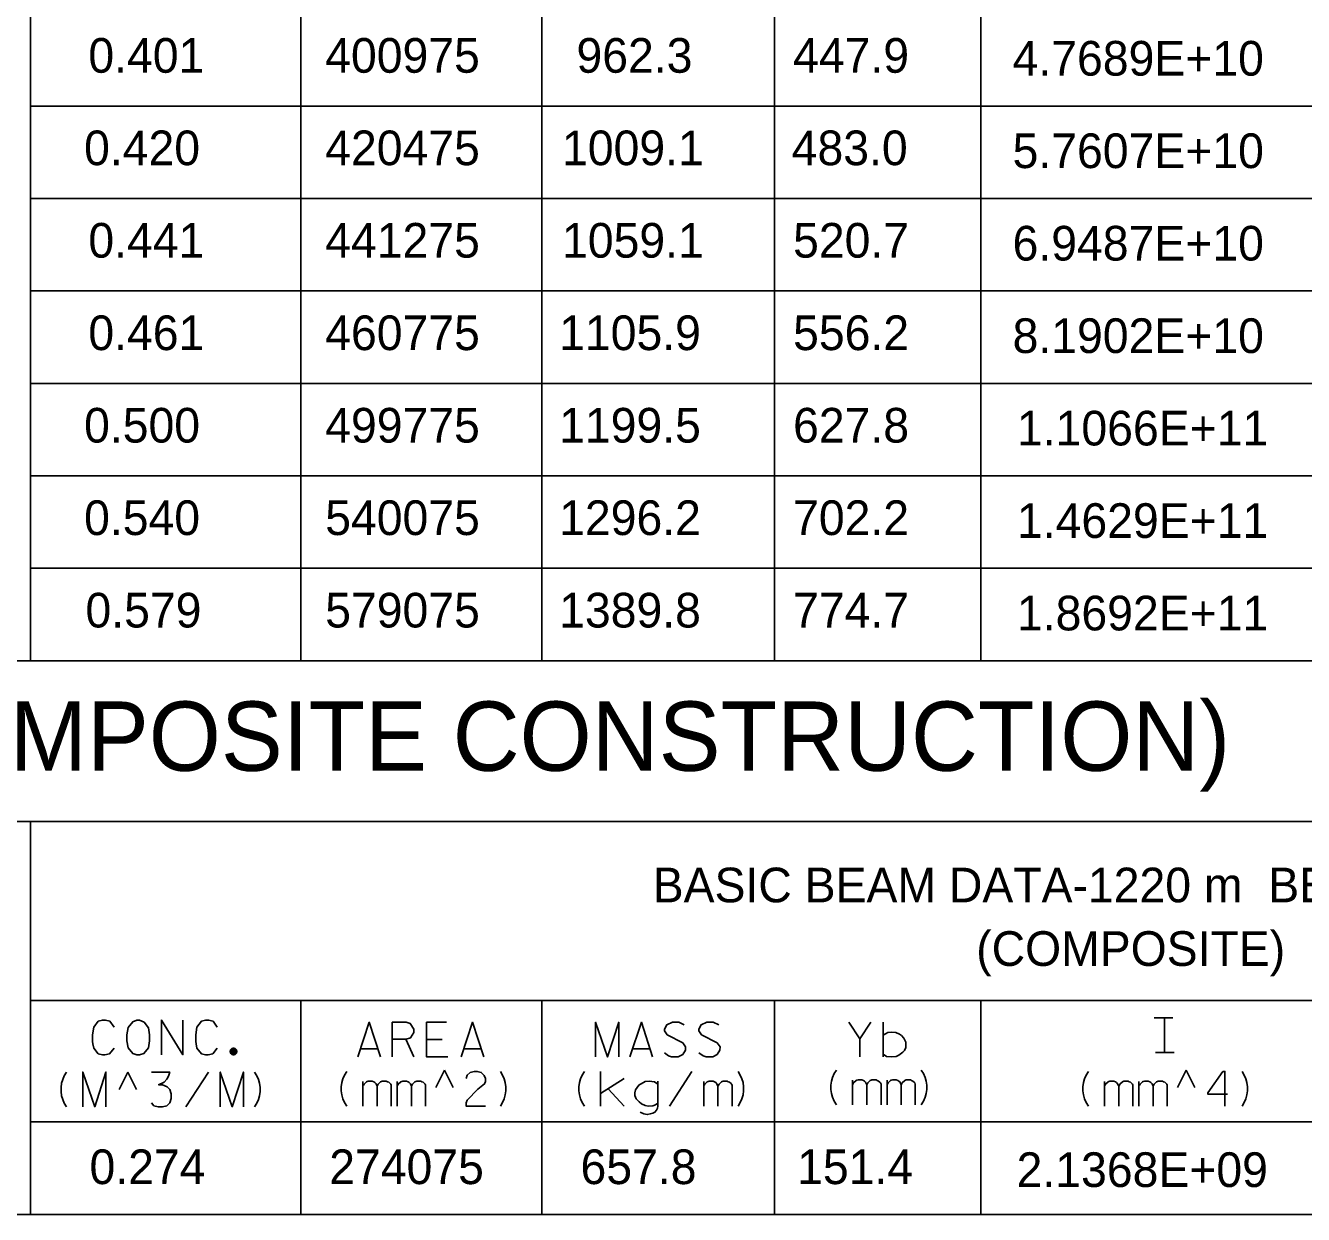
# Model space of a CAD drawing. Extents: x 635698 to 639877, y 296617 to 300175.
# Drawn here: x 636088.1 to 636198.8, y 299835.3 to 299938.2 of the extents above; entities that cross this region are included whole.
import ezdxf

# ---------------------------------------------------------------- set-up
doc = ezdxf.new("R2010")
doc.units = 0
doc.layers.add('2', color=7, linetype='Continuous')

msp = doc.modelspace()

# ---------------------------------------------------------------- linework, layer by layer
at = {"layer": '2'}
for p, q in [((636088.58, 300021.21), (636088.58, 299883.21)), ((636111.96, 300005.71), (636111.96, 299883.21)), ((636132.83, 300005.71), (636132.83, 299883.21)), ((636152.96, 300005.71), (636152.96, 299883.21)), ((636170.83, 300005.71), (636170.83, 299883.21)), ((636270.96, 299931.21), (636088.58, 299931.21)), ((636270.96, 299923.21), (636088.58, 299923.21)), ((636270.96, 299915.21), (636088.58, 299915.21)), ((636270.96, 299907.21), (636088.58, 299907.21)), ((636270.96, 299899.21), (636088.58, 299899.21)), ((636270.96, 299891.21), (636088.58, 299891.21)), ((636454.58, 299883.21), (635721.46, 299883.21)), ((636454.58, 299869.31), (635703.83, 299869.31)), ((636088.58, 299869.31), (636088.58, 299835.31)), ((636270.96, 299853.81), (636088.58, 299853.81)), ((636111.96, 299853.81), (636111.96, 299835.31)), ((636132.83, 299853.81), (636132.83, 299835.31)), ((636152.96, 299853.81), (636152.96, 299835.31)), ((636170.83, 299853.81), (636170.83, 299835.31)), ((636185.83, 299852.31), (636187.46, 299852.31)), ((636185.96, 299849.31), (636187.58, 299849.31)), ((636096.25, 299846.12), (636097, 299847.62)), ((636097.75, 299846.12), (636097, 299847.62)), ((636123.66, 299846.29), (636124.41, 299847.79)), ((636125.16, 299846.29), (636124.41, 299847.79)), ((636187.86, 299846.29), (636188.61, 299847.79)), ((636189.36, 299846.29), (636188.61, 299847.79)), ((636270.96, 299843.31), (636088.58, 299843.31)), ((636454.58, 299835.31), (635703.83, 299835.31))]:
    msp.add_line(p, q, dxfattribs=at)
for points in [[(636095.81, 299851.52), (636095.44, 299852.02), (636095.06, 299852.12), (636094.8, 299852.12), (636094.44, 299852.02), (636094.04, 299851.52), (636093.95, 299850.86), (636093.95, 299850.51), (636093.95, 299850.27), (636093.97, 299850.06), (636094.04, 299849.68), (636094.44, 299849.21), (636094.8, 299849.12), (636095.01, 299849.12), (636095.41, 299849.21), (636095.81, 299849.68)], [(636097.77, 299852.12), (636098.01, 299852.12), (636098.41, 299851.95), (636098.79, 299851.45), (636098.88, 299850.86), (636098.88, 299850.32), (636098.79, 299849.73), (636098.39, 299849.23), (636098.01, 299849.12), (636097.77, 299849.12), (636097.42, 299849.23), (636097.02, 299849.73), (636096.92, 299850.32), (636096.92, 299850.86), (636097.02, 299851.48), (636097.42, 299851.97), (636097.77, 299852.12)], [(636099.9, 299849.12), (636099.9, 299852.12), (636101.77, 299849.12), (636101.77, 299852.12)], [(636104.74, 299851.52), (636104.37, 299852.02), (636103.99, 299852.12), (636103.73, 299852.12), (636103.37, 299852.02), (636102.97, 299851.52), (636102.88, 299850.86), (636102.88, 299850.51), (636102.88, 299850.27), (636102.9, 299850.06), (636102.97, 299849.68), (636103.37, 299849.21), (636103.73, 299849.12), (636103.94, 299849.12), (636104.34, 299849.21), (636104.74, 299849.68)], [(636116.91, 299848.94), (636117.9, 299851.94), (636118.87, 299848.94)], [(636119.88, 299848.94), (636119.88, 299851.94), (636121.09, 299851.94), (636121.44, 299851.82), (636121.75, 299851.35), (636121.75, 299851.06), (636121.47, 299850.59), (636121.09, 299850.47), (636119.88, 299850.47)], [(636124.59, 299851.94), (636122.86, 299851.94), (636122.86, 299848.94), (636124.7, 299848.94)], [(636122.86, 299851.94), (636124.59, 299851.94)], [(636125.84, 299848.94), (636126.83, 299851.94), (636127.8, 299848.94)], [(636137.48, 299848.94), (636137.48, 299851.94), (636138.52, 299848.94), (636139.49, 299851.94), (636139.49, 299848.94)], [(636140.46, 299848.94), (636141.45, 299851.94), (636142.42, 299848.94)], [(636145.16, 299851.72), (636144.69, 299851.94), (636144.15, 299851.94), (636143.65, 299851.72), (636143.44, 299851.35), (636143.44, 299851.2), (636143.67, 299850.85), (636145.04, 299850.14), (636145.28, 299849.81), (636145.26, 299849.53), (636145.04, 299849.15), (636144.64, 299848.94), (636144.07, 299848.94), (636143.81, 299849.03), (636143.44, 299849.29)], [(636148.14, 299851.72), (636147.67, 299851.94), (636147.12, 299851.94), (636146.63, 299851.72), (636146.41, 299851.35), (636146.41, 299851.2), (636146.65, 299850.85), (636148.02, 299850.14), (636148.26, 299849.81), (636148.23, 299849.53), (636148.02, 299849.15), (636147.62, 299848.94), (636147.05, 299848.94), (636146.79, 299849.03), (636146.41, 299849.29)], [(636159.41, 299851.94), (636160.36, 299850.49), (636161.3, 299851.94)], [(636162.39, 299848.94), (636162.39, 299851.94)], [(636186.37, 299852.31), (636187.08, 299852.31)], [(636186.72, 299849.31), (636186.72, 299852.31)], [(636121.75, 299848.94), (636121.07, 299850.47)], [(636122.86, 299850.45), (636124.21, 299850.45)], [(636122.86, 299850.45), (636124.21, 299850.45)], [(636160.36, 299848.94), (636160.36, 299850.49)], [(636162.39, 299850.83), (636162.77, 299851.04), (636163.14, 299851.09), (636163.48, 299851.04), (636163.78, 299850.9), (636163.97, 299850.78), (636164.16, 299850.57), (636164.25, 299850.38), (636164.35, 299850.21), (636164.35, 299849.76), (636164.21, 299849.5), (636164.09, 299849.36), (636163.74, 299849.1), (636163.5, 299848.98), (636163.14, 299848.94), (636162.67, 299848.98), (636162.39, 299849.17)], [(636106.42, 299849.4), (636106.42, 299849.43), (636106.42, 299849.46), (636106.41, 299849.49), (636106.4, 299849.52), (636106.39, 299849.54), (636106.37, 299849.57), (636106.35, 299849.59), (636106.33, 299849.61), (636106.31, 299849.63), (636106.28, 299849.65), (636106.25, 299849.66), (636106.23, 299849.67), (636106.2, 299849.68), (636106.17, 299849.68), (636106.14, 299849.69), (636106.11, 299849.68), (636106.08, 299849.68), (636106.05, 299849.67), (636106.02, 299849.66), (636106, 299849.65), (636105.97, 299849.63), (636105.95, 299849.61), (636105.93, 299849.59), (636105.91, 299849.57), (636105.89, 299849.54), (636105.88, 299849.52), (636105.87, 299849.49), (636105.86, 299849.46), (636105.86, 299849.43), (636105.85, 299849.4), (636105.86, 299849.37), (636105.86, 299849.34), (636105.87, 299849.31), (636105.88, 299849.28), (636105.89, 299849.26), (636105.91, 299849.23), (636105.93, 299849.21), (636105.95, 299849.19), (636105.97, 299849.17), (636106, 299849.15), (636106.02, 299849.14), (636106.05, 299849.13), (636106.08, 299849.12), (636106.11, 299849.12), (636106.14, 299849.12), (636106.17, 299849.12), (636106.2, 299849.12), (636106.23, 299849.13), (636106.25, 299849.14), (636106.28, 299849.15), (636106.31, 299849.17), (636106.33, 299849.19), (636106.35, 299849.21), (636106.37, 299849.23), (636106.39, 299849.26), (636106.4, 299849.28), (636106.41, 299849.31), (636106.42, 299849.34), (636106.42, 299849.37), (636106.42, 299849.4)], [(636106.36, 299849.4), (636106.36, 299849.42), (636106.36, 299849.45), (636106.35, 299849.47), (636106.34, 299849.49), (636106.33, 299849.51), (636106.32, 299849.53), (636106.31, 299849.55), (636106.29, 299849.57), (636106.27, 299849.58), (636106.25, 299849.6), (636106.23, 299849.61), (636106.21, 299849.61), (636106.19, 299849.62), (636106.16, 299849.62), (636106.14, 299849.63), (636106.12, 299849.62), (636106.09, 299849.62), (636106.07, 299849.61), (636106.05, 299849.61), (636106.03, 299849.6), (636106.01, 299849.58), (636105.99, 299849.57), (636105.97, 299849.55), (636105.96, 299849.53), (636105.94, 299849.51), (636105.93, 299849.49), (636105.92, 299849.47), (636105.92, 299849.45), (636105.92, 299849.42), (636105.91, 299849.4), (636105.92, 299849.38), (636105.92, 299849.35), (636105.92, 299849.33), (636105.93, 299849.31), (636105.94, 299849.29), (636105.96, 299849.27), (636105.97, 299849.25), (636105.99, 299849.23), (636106.01, 299849.22), (636106.03, 299849.21), (636106.05, 299849.19), (636106.07, 299849.19), (636106.09, 299849.18), (636106.12, 299849.18), (636106.14, 299849.18), (636106.16, 299849.18), (636106.19, 299849.18), (636106.21, 299849.19), (636106.23, 299849.19), (636106.25, 299849.21), (636106.27, 299849.22), (636106.29, 299849.23), (636106.31, 299849.25), (636106.32, 299849.27), (636106.33, 299849.29), (636106.34, 299849.31), (636106.35, 299849.33), (636106.36, 299849.35), (636106.36, 299849.38), (636106.36, 299849.4)], [(636106.3, 299849.4), (636106.3, 299849.42), (636106.3, 299849.43), (636106.3, 299849.45), (636106.29, 299849.47), (636106.28, 299849.48), (636106.27, 299849.5), (636106.26, 299849.51), (636106.25, 299849.52), (636106.24, 299849.53), (636106.22, 299849.54), (636106.21, 299849.55), (636106.19, 299849.56), (636106.17, 299849.56), (636106.16, 299849.56), (636106.14, 299849.57), (636106.12, 299849.56), (636106.1, 299849.56), (636106.09, 299849.56), (636106.07, 299849.55), (636106.06, 299849.54), (636106.04, 299849.53), (636106.03, 299849.52), (636106.02, 299849.51), (636106.01, 299849.5), (636106, 299849.48), (636105.99, 299849.47), (636105.98, 299849.45), (636105.98, 299849.43), (636105.97, 299849.42), (636105.97, 299849.4), (636105.97, 299849.38), (636105.98, 299849.37), (636105.98, 299849.35), (636105.99, 299849.33), (636106, 299849.32), (636106.01, 299849.3), (636106.02, 299849.29), (636106.03, 299849.28), (636106.04, 299849.27), (636106.06, 299849.26), (636106.07, 299849.25), (636106.09, 299849.24), (636106.1, 299849.24), (636106.12, 299849.24), (636106.14, 299849.24), (636106.16, 299849.24), (636106.17, 299849.24), (636106.19, 299849.24), (636106.21, 299849.25), (636106.22, 299849.26), (636106.24, 299849.27), (636106.25, 299849.28), (636106.26, 299849.29), (636106.27, 299849.3), (636106.28, 299849.32), (636106.29, 299849.33), (636106.3, 299849.35), (636106.3, 299849.37), (636106.3, 299849.38), (636106.3, 299849.4)], [(636106.24, 299849.4), (636106.24, 299849.41), (636106.24, 299849.42), (636106.24, 299849.43), (636106.23, 299849.44), (636106.23, 299849.45), (636106.22, 299849.46), (636106.22, 299849.47), (636106.21, 299849.48), (636106.2, 299849.49), (636106.19, 299849.49), (636106.18, 299849.5), (636106.17, 299849.5), (636106.16, 299849.5), (636106.15, 299849.5), (636106.14, 299849.51), (636106.13, 299849.5), (636106.12, 299849.5), (636106.11, 299849.5), (636106.1, 299849.5), (636106.09, 299849.49), (636106.08, 299849.49), (636106.07, 299849.48), (636106.06, 299849.47), (636106.05, 299849.46), (636106.05, 299849.45), (636106.04, 299849.44), (636106.04, 299849.43), (636106.04, 299849.42), (636106.03, 299849.41), (636106.03, 299849.4), (636106.03, 299849.39), (636106.04, 299849.38), (636106.04, 299849.37), (636106.04, 299849.36), (636106.05, 299849.35), (636106.05, 299849.34), (636106.06, 299849.33), (636106.07, 299849.32), (636106.08, 299849.32), (636106.09, 299849.31), (636106.1, 299849.3), (636106.11, 299849.3), (636106.12, 299849.3), (636106.13, 299849.3), (636106.14, 299849.3), (636106.15, 299849.3), (636106.16, 299849.3), (636106.17, 299849.3), (636106.18, 299849.3), (636106.19, 299849.31), (636106.2, 299849.32), (636106.21, 299849.32), (636106.22, 299849.33), (636106.22, 299849.34), (636106.23, 299849.35), (636106.23, 299849.36), (636106.24, 299849.37), (636106.24, 299849.38), (636106.24, 299849.39), (636106.24, 299849.4)], [(636106.18, 299849.4), (636106.18, 299849.41), (636106.18, 299849.41), (636106.18, 299849.41), (636106.18, 299849.42), (636106.18, 299849.42), (636106.18, 299849.43), (636106.17, 299849.43), (636106.17, 299849.43), (636106.17, 299849.44), (636106.16, 299849.44), (636106.16, 299849.44), (636106.15, 299849.44), (636106.15, 299849.44), (636106.14, 299849.44), (636106.14, 299849.45), (636106.13, 299849.44), (636106.13, 299849.44), (636106.12, 299849.44), (636106.12, 299849.44), (636106.12, 299849.44), (636106.11, 299849.44), (636106.11, 299849.43), (636106.11, 299849.43), (636106.1, 299849.43), (636106.1, 299849.42), (636106.1, 299849.42), (636106.1, 299849.41), (636106.09, 299849.41), (636106.09, 299849.41), (636106.09, 299849.4), (636106.09, 299849.4), (636106.09, 299849.39), (636106.1, 299849.39), (636106.1, 299849.38), (636106.1, 299849.38), (636106.1, 299849.37), (636106.11, 299849.37), (636106.11, 299849.37), (636106.11, 299849.36), (636106.12, 299849.36), (636106.12, 299849.36), (636106.12, 299849.36), (636106.13, 299849.36), (636106.13, 299849.36), (636106.14, 299849.36), (636106.14, 299849.36), (636106.15, 299849.36), (636106.15, 299849.36), (636106.16, 299849.36), (636106.16, 299849.36), (636106.17, 299849.36), (636106.17, 299849.37), (636106.17, 299849.37), (636106.18, 299849.37), (636106.18, 299849.38), (636106.18, 299849.38), (636106.18, 299849.39), (636106.18, 299849.39), (636106.18, 299849.4), (636106.18, 299849.4)], [(636117.14, 299849.64), (636118.63, 299849.64)], [(636126.07, 299849.64), (636127.56, 299849.64)], [(636140.7, 299849.64), (636142.18, 299849.64)], [(636186.37, 299849.31), (636187.08, 299849.31)], [(636091.69, 299844.62), (636091.5, 299844.92), (636091.36, 299845.25), (636091.26, 299845.58), (636091.22, 299845.94), (636091.22, 299846.29), (636091.26, 299846.65), (636091.36, 299846.98), (636091.5, 299847.31), (636091.69, 299847.62)], [(636093.09, 299844.62), (636093.09, 299847.62), (636094.13, 299844.62), (636095.1, 299847.62), (636095.1, 299844.62)], [(636099.04, 299847.62), (636100.63, 299847.62), (636100.53, 299847.26), (636100.37, 299847), (636100.13, 299846.76), (636099.66, 299846.53), (636100.01, 299846.53), (636100.39, 299846.36), (636100.63, 299846.13), (636100.74, 299845.75), (636100.74, 299845.35), (636100.63, 299844.95), (636100.37, 299844.71), (636100.01, 299844.62), (636099.61, 299844.62), (636099.26, 299844.71), (636099.04, 299844.97)], [(636102.02, 299844.62), (636103.98, 299847.62)], [(636105, 299844.62), (636105, 299847.62), (636106.04, 299844.62), (636107, 299847.62), (636107, 299844.62)], [(636107.97, 299844.62), (636108.16, 299844.92), (636108.3, 299845.25), (636108.4, 299845.58), (636108.45, 299845.94), (636108.45, 299846.29), (636108.4, 299846.65), (636108.3, 299846.98), (636108.16, 299847.31), (636107.97, 299847.62)], [(636115.94, 299844.68), (636115.75, 299844.99), (636115.61, 299845.32), (636115.51, 299845.65), (636115.47, 299846), (636115.47, 299846.36), (636115.51, 299846.71), (636115.61, 299847.04), (636115.75, 299847.37), (636115.94, 299847.68)], [(636117.34, 299846.43), (636117.39, 299846.48), (636117.44, 299846.57), (636117.65, 299846.78), (636117.72, 299846.81), (636117.81, 299846.83), (636118.14, 299846.83), (636118.29, 299846.78), (636118.38, 299846.71), (636118.48, 299846.62), (636118.55, 299846.45), (636118.57, 299846.41), (636118.62, 299846.48), (636118.66, 299846.57), (636118.88, 299846.78), (636118.95, 299846.81), (636119.02, 299846.83), (636119.37, 299846.83), (636119.47, 299846.78), (636119.59, 299846.74), (636119.7, 299846.64), (636119.75, 299846.57), (636119.8, 299846.48), (636119.8, 299844.68)], [(636120.32, 299846.43), (636120.37, 299846.48), (636120.41, 299846.57), (636120.63, 299846.78), (636120.7, 299846.81), (636120.79, 299846.83), (636121.12, 299846.83), (636121.26, 299846.78), (636121.36, 299846.71), (636121.45, 299846.62), (636121.52, 299846.45), (636121.55, 299846.41), (636121.59, 299846.48), (636121.64, 299846.57), (636121.85, 299846.78), (636121.92, 299846.81), (636122, 299846.83), (636122.35, 299846.83), (636122.44, 299846.78), (636122.56, 299846.74), (636122.68, 299846.64), (636122.73, 299846.57), (636122.77, 299846.48), (636122.77, 299844.68)], [(636126.27, 299847.07), (636126.37, 299847.35), (636126.63, 299847.59), (636126.98, 299847.68), (636127.24, 299847.68), (636127.59, 299847.59), (636127.85, 299847.33), (636127.97, 299847.07), (636127.97, 299846.81), (636127.88, 299846.6), (636127.29, 299846.15), (636126.37, 299845.2), (636126.27, 299844.97), (636126.27, 299844.68), (636127.97, 299844.68)], [(636129.25, 299844.68), (636129.44, 299844.99), (636129.58, 299845.32), (636129.67, 299845.65), (636129.72, 299846), (636129.72, 299846.36), (636129.67, 299846.71), (636129.58, 299847.04), (636129.44, 299847.37), (636129.25, 299847.68)], [(636136.52, 299844.68), (636136.33, 299844.99), (636136.18, 299845.32), (636136.09, 299845.65), (636136.04, 299846), (636136.04, 299846.36), (636136.09, 299846.71), (636136.18, 299847.04), (636136.33, 299847.37), (636136.52, 299847.68)], [(636137.92, 299844.68), (636137.92, 299847.68)], [(636139.95, 299847.07), (636137.92, 299845.77)], [(636142.88, 299846.57), (636142.57, 299846.78), (636142.12, 299846.83), (636141.79, 299846.81), (636141.22, 299846.5), (636140.94, 299846.08), (636140.89, 299845.84), (636140.89, 299845.6), (636140.99, 299845.32), (636141.25, 299845.04), (636141.46, 299844.87), (636141.77, 299844.73), (636142.05, 299844.68), (636142.43, 299844.71), (636142.67, 299844.78), (636142.88, 299844.94)], [(636142.88, 299846.83), (636142.88, 299844.68), (636142.83, 299844.49), (636142.76, 299844.33), (636142.62, 299844.16), (636142.43, 299844.07), (636142.22, 299844), (636141.96, 299843.95), (636141.65, 299844), (636141.34, 299844.16)], [(636143.87, 299844.68), (636145.83, 299847.68)], [(636146.85, 299846.43), (636146.89, 299846.48), (636146.94, 299846.57), (636147.15, 299846.78), (636147.23, 299846.81), (636147.32, 299846.83), (636147.65, 299846.83), (636147.79, 299846.78), (636147.89, 299846.71), (636147.98, 299846.62), (636148.05, 299846.45), (636148.08, 299846.41), (636148.12, 299846.48), (636148.17, 299846.57), (636148.38, 299846.78), (636148.45, 299846.81), (636148.52, 299846.83), (636148.88, 299846.83), (636148.97, 299846.78), (636149.09, 299846.74), (636149.21, 299846.64), (636149.26, 299846.57), (636149.3, 299846.48), (636149.3, 299844.68)], [(636149.82, 299844.68), (636150.01, 299844.99), (636150.15, 299845.32), (636150.25, 299845.65), (636150.3, 299846), (636150.3, 299846.36), (636150.25, 299846.71), (636150.15, 299847.04), (636150.01, 299847.37), (636149.82, 299847.68)], [(636158.33, 299844.8), (636158.14, 299845.11), (636158, 299845.44), (636157.9, 299845.77), (636157.85, 299846.12), (636157.85, 299846.48), (636157.9, 299846.83), (636158, 299847.16), (636158.14, 299847.49), (636158.33, 299847.8)], [(636159.73, 299846.55), (636159.78, 299846.59), (636159.82, 299846.69), (636160.04, 299846.9), (636160.11, 299846.93), (636160.2, 299846.95), (636160.53, 299846.95), (636160.67, 299846.9), (636160.77, 299846.83), (636160.86, 299846.74), (636160.93, 299846.57), (636160.96, 299846.52), (636161, 299846.59), (636161.05, 299846.69), (636161.26, 299846.9), (636161.33, 299846.93), (636161.41, 299846.95), (636161.76, 299846.95), (636161.85, 299846.9), (636161.97, 299846.85), (636162.09, 299846.76), (636162.14, 299846.69), (636162.19, 299846.59), (636162.19, 299844.8)], [(636159.73, 299844.8), (636159.73, 299846.93)], [(636162.71, 299846.55), (636162.75, 299846.59), (636162.8, 299846.69), (636163.01, 299846.9), (636163.08, 299846.93), (636163.18, 299846.95), (636163.51, 299846.95), (636163.65, 299846.9), (636163.74, 299846.83), (636163.84, 299846.74), (636163.91, 299846.57), (636163.93, 299846.52), (636163.98, 299846.59), (636164.03, 299846.69), (636164.24, 299846.9), (636164.31, 299846.93), (636164.38, 299846.95), (636164.74, 299846.95), (636164.83, 299846.9), (636164.95, 299846.85), (636165.07, 299846.76), (636165.11, 299846.69), (636165.16, 299846.59), (636165.16, 299844.8)], [(636162.71, 299844.8), (636162.71, 299846.93)], [(636165.68, 299844.8), (636165.87, 299845.11), (636166.01, 299845.44), (636166.11, 299845.77), (636166.15, 299846.12), (636166.15, 299846.48), (636166.11, 299846.83), (636166.01, 299847.16), (636165.87, 299847.49), (636165.68, 299847.8)], [(636180.14, 299844.68), (636179.95, 299844.99), (636179.81, 299845.32), (636179.71, 299845.65), (636179.66, 299846), (636179.66, 299846.36), (636179.71, 299846.71), (636179.81, 299847.04), (636179.95, 299847.37), (636180.14, 299847.68)], [(636181.54, 299846.43), (636181.59, 299846.48), (636181.63, 299846.57), (636181.85, 299846.78), (636181.92, 299846.81), (636182.01, 299846.83), (636182.34, 299846.83), (636182.48, 299846.78), (636182.58, 299846.71), (636182.67, 299846.62), (636182.74, 299846.45), (636182.77, 299846.41), (636182.82, 299846.48), (636182.86, 299846.57), (636183.08, 299846.78), (636183.15, 299846.81), (636183.22, 299846.83), (636183.57, 299846.83), (636183.67, 299846.78), (636183.78, 299846.74), (636183.9, 299846.64), (636183.95, 299846.57), (636184, 299846.48), (636184, 299844.68)], [(636184.52, 299846.43), (636184.56, 299846.48), (636184.61, 299846.57), (636184.82, 299846.78), (636184.89, 299846.81), (636184.99, 299846.83), (636185.32, 299846.83), (636185.46, 299846.78), (636185.56, 299846.71), (636185.65, 299846.62), (636185.72, 299846.45), (636185.74, 299846.41), (636185.79, 299846.48), (636185.84, 299846.57), (636186.05, 299846.78), (636186.12, 299846.81), (636186.19, 299846.83), (636186.55, 299846.83), (636186.64, 299846.78), (636186.76, 299846.74), (636186.88, 299846.64), (636186.93, 299846.57), (636186.97, 299846.48), (636186.97, 299844.68)], [(636192.17, 299845.72), (636190.47, 299845.72), (636190.47, 299845.84), (636191.79, 299847.68), (636191.96, 299847.68), (636191.96, 299844.68)], [(636193.45, 299844.68), (636193.63, 299844.99), (636193.78, 299845.32), (636193.87, 299845.65), (636193.92, 299846), (636193.92, 299846.36), (636193.87, 299846.71), (636193.78, 299847.04), (636193.63, 299847.37), (636193.45, 299847.68)], [(636117.34, 299844.68), (636117.34, 299846.81)], [(636118.57, 299844.68), (636118.57, 299846.43)], [(636120.32, 299844.68), (636120.32, 299846.81)], [(636121.55, 299844.68), (636121.55, 299846.43)], [(636138.56, 299846.17), (636139.95, 299844.68)], [(636146.85, 299844.68), (636146.85, 299846.81)], [(636148.08, 299844.68), (636148.08, 299846.43)], [(636160.96, 299844.8), (636160.96, 299846.55)], [(636163.93, 299844.8), (636163.93, 299846.55)], [(636181.54, 299844.68), (636181.54, 299846.81)], [(636182.77, 299844.68), (636182.77, 299846.43)], [(636184.52, 299844.68), (636184.52, 299846.81)], [(636185.74, 299844.68), (636185.74, 299846.43)]]:
    msp.add_lwpolyline(points, dxfattribs=at)

# ---------------------------------------------------------------- texts
for s, height, p in [('0.401', 3, (636093.58, 299934.09)), ('400975', 3, (636114.08, 299934.09)), ('962.3', 3, (636135.83, 299934.09)), ('447.9', 3, (636154.58, 299934.09)), ('4.7689E+10', 3, (636173.58, 299933.84)), ('0.420', 3, (636093.21, 299926.09)), ('420475', 3, (636114.08, 299926.09)), ('1009.1', 3, (636134.58, 299926.09)), ('483.0', 3, (636154.46, 299926.09)), ('5.7607E+10', 3, (636173.58, 299925.84)), ('0.441', 3, (636093.58, 299918.09)), ('441275', 3, (636114.08, 299918.09)), ('1059.1', 3, (636134.58, 299918.09)), ('520.7', 3, (636154.58, 299918.09)), ('6.9487E+10', 3, (636173.58, 299917.84)), ('0.461', 3, (636093.58, 299910.09)), ('460775', 3, (636114.08, 299910.09)), ('1105.9', 3, (636134.33, 299910.09)), ('556.2', 3, (636154.58, 299910.09)), ('8.1902E+10', 3, (636173.58, 299909.84)), ('0.500', 3, (636093.21, 299902.09)), ('499775', 3, (636114.08, 299902.09)), ('1199.5', 3, (636134.33, 299902.09)), ('627.8', 3, (636154.58, 299902.09)), ('1.1066E+11', 3, (636173.96, 299901.84)), ('0.540', 3, (636093.21, 299894.09)), ('540075', 3, (636114.08, 299894.09)), ('1296.2', 3, (636134.33, 299894.09)), ('702.2', 3, (636154.58, 299894.09)), ('1.4629E+11', 3, (636173.96, 299893.84)), ('0.579', 3, (636093.33, 299886.09)), ('579075', 3, (636114.08, 299886.09)), ('1389.8', 3, (636134.33, 299886.09)), ('774.7', 3, (636154.58, 299886.09)), ('1.8692E+11', 3, (636173.96, 299885.84)), ('PLANK BEAM DATA (COMPOSITE & NON-COMPOSITE CONSTRUCTION)', 6, (635916.48, 299873.69)), ('BASIC BEAM DATA-1220 m  BEAMS', 3, (636142.43, 299862.31)), ('(COMPOSITE)', 3, (636170.43, 299856.81)), ('0.274', 3, (636093.68, 299837.93)), ('274075', 3, (636114.43, 299837.93)), ('657.8', 3, (636136.18, 299837.93)), ('151.4', 3, (636154.93, 299837.93)), ('2.1368E+09', 3, (636173.93, 299837.68))]:
    msp.add_text(s, height=height, dxfattribs=at).set_placement(p)

doc.saveas('drawing.dxf')
